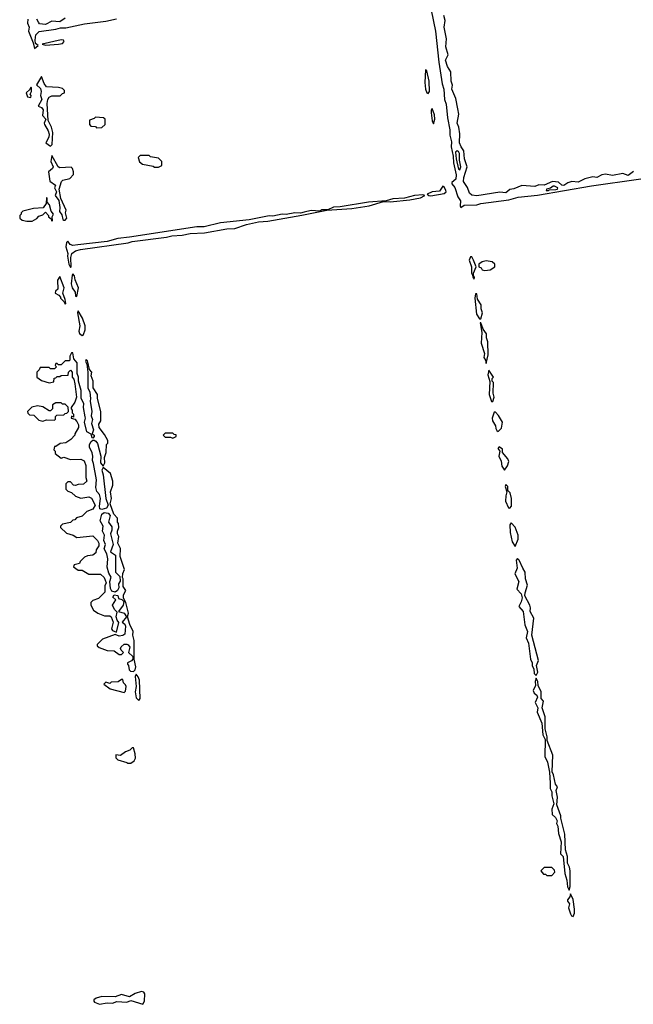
# Model space of a CAD drawing. Extents: x 2889633 to 3052318, y 540750 to 918690.
# Tile 340 of 656: x 2932870 to 2937533, y 772752 to 780232. Entities that reach past the tile are written whole.
import ezdxf

# ---------------------------------------------------------------- set-up
doc = ezdxf.new("R2010")
doc.units = 0

msp = doc.modelspace()

# ---------------------------------------------------------------- linework, layer by layer
at = {"layer": '0CON02XD'}
for points in [[(2935997.5, 780305), (2936029.2, 780145), (2936055, 779910), (2936080.6, 779745), (2936092.5, 779705), (2936097.5, 779625), (2936110.4, 779590.4), (2936120.6, 779485), (2936140, 779395), (2936138.9, 779355), (2936151.9, 779305), (2936149.2, 779265), (2936164.5, 779195), (2936165.6, 779145), (2936186.6, 779053.4), (2936185, 779020), (2936155, 778996), (2936154.3, 778985), (2936176.1, 778956.1), (2936198.8, 778885), (2936219.2, 778855), (2936217, 778817), (2936222.5, 778805), (2936247.3, 778822.7), (2936345, 778825.6), (2936375, 778835.5), (2936586.2, 778863.8), (2936657.1, 778882.9), (2936805, 778897.8), (2937215, 778969.1), (2937930.5, 779070.5)], [(2932932.7, 780235), (2932929.2, 780205), (2932942.2, 780175), (2932935.8, 780145), (2932973.3, 780055), (2932981.7, 780011.7), (2933010, 780035), (2932990, 780050), (2932986.7, 780075), (2932993.2, 780116.8), (2933019.1, 780140.9), (2933145, 780158.9), (2933180.6, 780169.4), (2933220.3, 780169.7), (2933361.3, 780201.3), (2933525, 780221.1), (2933605, 780238.5)], [(2933215, 780242.5), (2933175, 780216), (2933115, 780219.2), (2933065, 780194.4), (2933021.2, 780201.2), (2933013.8, 780213.8), (2933001.2, 780235)], [(2937535, 779078.8), (2937495, 779048.6), (2937453.9, 779063.9), (2937375, 779048), (2937321.7, 779058.3), (2937295, 779052.5), (2937256.4, 779033.6), (2937225, 779036.7), (2937165, 779023.8), (2937115, 778996.7), (2937065, 779002), (2937035, 778992), (2937005, 778971.4), (2936990, 778975), (2936965, 778997.5), (2936918.3, 779001.7), (2936855, 778974), (2936815, 778976.7), (2936785, 778963.8), (2936685, 778973.3), (2936625, 778947.5), (2936595, 778942.5), (2936565, 778916.7), (2936518.3, 778921.7), (2936345, 778892.9), (2936305, 778898.8), (2936288.8, 778915), (2936273.9, 778956.1), (2936242.3, 779002.3), (2936245.9, 779034.1), (2936271.2, 779115), (2936251.2, 779175), (2936246.2, 779235), (2936223.8, 779265), (2936211.2, 779295), (2936216, 779365), (2936206.2, 779415), (2936193.8, 779445), (2936206.7, 779515), (2936200, 779555), (2936183.9, 779633.9), (2936153.8, 779703.8), (2936160, 779735), (2936150, 779765), (2936146, 779835), (2936122, 779875), (2936106.1, 779923.9), (2936126.2, 779965), (2936108.8, 780025), (2936113.3, 780085), (2936096.7, 780175), (2936103.3, 780225), (2936093.3, 780263.3)], [(2933065, 780038.8), (2933165, 780044.5), (2933195, 780051.1), (2933207.5, 780065), (2933203.3, 780075), (2933185, 780079.5), (2933040, 780045), (2933065, 780038.8)], [(2935975, 779670), (2935983.8, 779685), (2935981.1, 779765), (2935965, 779842.5), (2935955, 779850), (2935950, 779755), (2935954.2, 779705), (2935964, 779675), (2935975, 779670)], [(2933105, 779270), (2933116.4, 779283.6), (2933122.5, 779375), (2933112.5, 779415), (2933087, 779467), (2933080, 779595), (2933083.6, 779626.4), (2933095, 779642.5), (2933115, 779652.5), (2933177, 779653), (2933195, 779670), (2933210, 779675), (2933210, 779695), (2933195, 779710), (2933165, 779717.5), (2933075, 779722.5), (2933056.4, 779746.4), (2933035, 779800), (2932996.7, 779736.7), (2933028.9, 779708.9), (2933034.4, 779685), (2933029.2, 779655), (2933037.5, 779625), (2933010, 779575), (2933035, 779564), (2933047.3, 779547.3), (2933044, 779505), (2933067.5, 779475), (2933056.7, 779445), (2933058.8, 779435), (2933086.2, 779386.2), (2933092.9, 779362.9), (2933091.4, 779338.6), (2933068.8, 779295), (2933105, 779270)], [(2932955, 779640), (2932957.5, 779655), (2932950, 779665), (2932960, 779685), (2932960, 779715), (2932955, 779720), (2932948.3, 779701.7), (2932920, 779675), (2932930, 779645), (2932955, 779640)], [(2936015, 779440), (2936024, 779475), (2936022.3, 779507.7), (2936005, 779557.5), (2935996.7, 779543.3), (2935996, 779525), (2936003.4, 779463.4), (2936015, 779440)], [(2933455, 779410), (2933495, 779412.5), (2933520, 779435), (2933520, 779475), (2933507, 779487), (2933445, 779490), (2933435, 779480), (2933401.7, 779468.3), (2933400, 779435), (2933411.7, 779421.7), (2933445, 779420), (2933455, 779410)], [(2936215, 779090), (2936223.3, 779115), (2936211.2, 779165), (2936211.2, 779215), (2936205, 779230), (2936194.1, 779235.9), (2936180.8, 779225), (2936186.2, 779175), (2936204, 779095), (2936215, 779090)], [(2933205, 778707.5), (2933215, 778710), (2933227.5, 778725), (2933217.5, 778765), (2933222.5, 778785), (2933183.6, 778873.6), (2933170, 778945), (2933187, 779003), (2933198.3, 779011.7), (2933250, 779025), (2933280, 779055), (2933280, 779075), (2933271.7, 779101.7), (2933261.7, 779111.7), (2933175, 779107.5), (2933163.6, 779113.6), (2933115, 779200), (2933106.7, 779155), (2933124.3, 779115), (2933119.5, 779100.5), (2933090, 779075), (2933100, 779005), (2933142, 778975), (2933133.9, 778953.9), (2933148.8, 778925), (2933140, 778895), (2933168, 778858), (2933176.2, 778805), (2933172.5, 778775), (2933189.4, 778749.4), (2933197.5, 778715), (2933205, 778707.5)], [(2933925, 779112.5), (2933950, 779125), (2933950, 779155), (2933925, 779180), (2933865, 779190), (2933855, 779200), (2933785, 779200), (2933770, 779185), (2933781.7, 779151.7), (2933803, 779133), (2933885, 779120), (2933895, 779112.5), (2933925, 779112.5)], [(2935995, 778894.3), (2936095, 778912.5), (2936110, 778925), (2936109.2, 778935), (2936095, 778962.5), (2936085, 778967.5), (2936059.7, 778930.3), (2936005, 778924), (2935967.5, 778905), (2935980, 778895), (2935995, 778894.3)], [(2936885, 778934.3), (2936895, 778940), (2936945, 778940.8), (2936957.5, 778945), (2936960, 778955), (2936935, 778967.5), (2936925, 778966), (2936905, 778952.5), (2936873.3, 778945), (2936870, 778935), (2936885, 778934.3)], [(2933115, 778700), (2933120, 778705), (2933117, 778733), (2933126.7, 778755), (2933108, 778778), (2933095.8, 778825.8), (2933080, 778845), (2933080, 778875), (2933075, 778880), (2933070, 778835), (2933048.3, 778801.7), (2932975, 778796.7), (2932895, 778777.5), (2932880, 778765), (2932880, 778755), (2932870, 778745), (2932870, 778725), (2932888.3, 778708.3), (2932925, 778700), (2932965, 778700), (2932999.3, 778720.7), (2933015, 778740), (2933045, 778750), (2933065, 778770), (2933090, 778745), (2933090, 778735), (2933108.3, 778718.3), (2933115, 778700)], [(2933255, 778350), (2933260, 778355), (2933257.5, 778425), (2933267.5, 778455), (2933294.1, 778475.9), (2933333.2, 778486.8), (2933695, 778535.7), (2933725, 778545.7), (2933985, 778579.2), (2934025, 778590), (2934105.8, 778594.2), (2934165, 778607.8), (2934275, 778613.3), (2934443.6, 778643.6), (2934505, 778646.2), (2934593.2, 778676.8), (2934684.3, 778695.7), (2934755, 778700), (2935013.6, 778746.4), (2935205, 778784), (2935395, 778797.1), (2935525, 778818.6), (2935635, 778850), (2935685, 778848), (2935835, 778862.9), (2935915, 778878), (2935950, 778895), (2935935, 778900), (2935870, 778895), (2935795, 778877.1), (2935705, 778870.8), (2935655, 778856), (2935520, 778845), (2935305, 778809.2), (2935255, 778808.6), (2935211.7, 778788.3), (2935165, 778787.1), (2935151.7, 778778.3), (2935085, 778782), (2935031.3, 778768.7), (2935005, 778761.2), (2934960, 778765), (2934895, 778750.8), (2934865, 778754.3), (2934795, 778740), (2934765, 778741.9), (2934615, 778711.9), (2934395, 778688.1), (2934270.8, 778659.2), (2934215, 778657.5), (2933705, 778578.5), (2933615, 778570.6), (2933535, 778547.5), (2933312, 778522), (2933275, 778516), (2933252.5, 778525), (2933235, 778550), (2933225, 778540), (2933220, 778505), (2933236.7, 778455), (2933234, 778435), (2933243.3, 778375), (2933255, 778350)], [(2936325, 778260), (2936327.5, 778275), (2936320, 778285), (2936320, 778305), (2936340, 778355), (2936320, 778405), (2936305, 778430), (2936295, 778430), (2936286.7, 778405), (2936303.8, 778355), (2936303.3, 778305), (2936311.7, 778291.7), (2936312.5, 778275), (2936325, 778260)], [(2936405, 778327.5), (2936445, 778332.5), (2936480, 778355), (2936480, 778375), (2936461.7, 778391.7), (2936415, 778400), (2936385, 778393.3), (2936360, 778375), (2936360, 778355), (2936376.4, 778346.4), (2936385, 778332.5), (2936405, 778327.5)], [(2933215, 778070), (2933220, 778075), (2933216.7, 778105), (2933197.5, 778155), (2933207.5, 778195), (2933175, 778280), (2933158.3, 778251.7), (2933160, 778185), (2933141.7, 778168.3), (2933140, 778155), (2933168.3, 778138.3), (2933180, 778125), (2933180, 778115), (2933208.3, 778088.3), (2933215, 778070)], [(2933305, 778130), (2933317.5, 778195), (2933292.5, 778255), (2933287.5, 778285), (2933275, 778300), (2933268.3, 778291.7), (2933261.2, 778225), (2933270, 778195), (2933291.7, 778161.7), (2933295, 778132.5), (2933305, 778130)], [(2936375, 777960), (2936386.7, 778005), (2936377.5, 778035), (2936377.5, 778065), (2936348.3, 778108.3), (2936345, 778150), (2936335, 778150), (2936330, 778115), (2936340.8, 777995), (2936365, 777960), (2936375, 777960)], [(2933345, 777832.5), (2933355, 777840), (2933367.5, 777875), (2933367.5, 777905), (2933347.5, 777965), (2933315, 778020), (2933310, 778005), (2933328, 777905), (2933318.8, 777865), (2933325, 777847.5), (2933345, 777832.5)], [(2936415, 777620), (2936430, 777685), (2936427.5, 777785), (2936417.5, 777815), (2936417.5, 777845), (2936391.2, 777881.2), (2936375, 777930), (2936370, 777930), (2936381.2, 777855), (2936376.2, 777775), (2936401.2, 777695), (2936397.5, 777665), (2936410, 777645), (2936415, 777620)], [(2933735, 775280), (2933748.3, 775291.7), (2933752.5, 775315), (2933740, 775375), (2933740, 775515), (2933730, 775555), (2933732.5, 775585), (2933706.1, 775636.1), (2933690, 775695), (2933697, 775723), (2933677.5, 775805), (2933658.3, 775838.3), (2933658.3, 775861.7), (2933676.7, 775895), (2933657, 775927), (2933657.5, 775985), (2933652.5, 775995), (2933653.3, 776025), (2933667.5, 776055), (2933633.3, 776155), (2933636.7, 776215), (2933616.2, 776255), (2933622.5, 776305), (2933612.5, 776325), (2933612.5, 776345), (2933622.5, 776375), (2933620, 776405), (2933612.5, 776415), (2933612.5, 776445), (2933586.4, 776476.4), (2933556.7, 776555), (2933567.5, 776595), (2933560, 776645), (2933577.5, 776695), (2933577.5, 776725), (2933560, 776785), (2933505, 776830), (2933495, 776810), (2933504, 776775), (2933524, 776595), (2933541.2, 776545), (2933529.1, 776520.9), (2933495, 776510), (2933480, 776515), (2933476.7, 776535), (2933483.8, 776595), (2933476, 776625), (2933456.8, 776646.8), (2933447.9, 776677.9), (2933453.8, 776735), (2933430.9, 776860.9), (2933422.7, 776882.7), (2933426.7, 776915), (2933421.7, 776941.7), (2933400, 776985), (2933401.4, 777005), (2933412.1, 777027.9), (2933425, 777037.5), (2933435, 777036.7), (2933449.1, 777029.1), (2933461.8, 777011.8), (2933486.1, 776916.1), (2933484, 776865), (2933505, 776840), (2933516.7, 776865), (2933513.3, 776905), (2933527.5, 776945), (2933530, 777005), (2933540, 777015), (2933540, 777035), (2933515, 777080), (2933473.3, 777135), (2933472, 777158), (2933487.5, 777185), (2933487.5, 777255), (2933462.5, 777355), (2933462.5, 777385), (2933428.8, 777435), (2933427.5, 777485), (2933412.5, 777525), (2933417.5, 777555), (2933400, 777575), (2933385, 777640), (2933375, 777650), (2933370, 777635), (2933380, 777615), (2933387.5, 777555), (2933387.5, 777435), (2933401.9, 777401.9), (2933408.6, 777355), (2933404.4, 777334.4), (2933417.5, 777255), (2933412.7, 777222.7), (2933422.5, 777195), (2933415.8, 777165), (2933430, 777115), (2933420, 777085), (2933436.7, 777075), (2933436.7, 777065), (2933425, 777052.5), (2933420, 777055), (2933412.5, 777082.5), (2933381.1, 777101.1), (2933362, 777175), (2933371.2, 777205), (2933368.8, 777215), (2933353.8, 777285), (2933358, 777315), (2933338, 777355), (2933338, 777415), (2933318, 777485), (2933318, 777515), (2933306.2, 777545), (2933306.7, 777625), (2933282.5, 777655), (2933275, 777700), (2933265, 777700), (2933250, 777675), (2933250, 777645), (2933245, 777640), (2933215, 777640), (2933185, 777610), (2933165, 777610), (2933155, 777620), (2933145, 777620), (2933140, 777605), (2933150, 777595), (2933135, 777580), (2933105, 777580), (2933095, 777590), (2933025, 777590), (2933018.3, 777571.7), (2933000, 777555), (2933000, 777515), (2933035, 777490), (2933095, 777472.5), (2933128.3, 777481.7), (2933131.7, 777508.3), (2933145, 777510), (2933155, 777520), (2933175, 777520), (2933185, 777530), (2933238.3, 777531.7), (2933240, 777555), (2933255, 777570), (2933270, 777555), (2933270, 777515), (2933281.7, 777501.7), (2933290, 777465), (2933302.5, 777365), (2933290, 777325), (2933260, 777285), (2933260, 777275), (2933270, 777265), (2933270, 777245), (2933280, 777235), (2933278.3, 777211.7), (2933265, 777220), (2933260, 777205), (2933288.3, 777198.3), (2933305, 777180), (2933316.7, 777155), (2933316.7, 777135), (2933290, 777085), (2933290, 777075), (2933258.3, 777041.7), (2933221.7, 777018.3), (2933178.3, 777011.7), (2933145, 776990), (2933135, 776990), (2933130, 776965), (2933140, 776955), (2933140, 776935), (2933185, 776900), (2933205, 776907.5), (2933255, 776890), (2933335, 776892.5), (2933359.3, 776879.3), (2933372.5, 776845), (2933372.5, 776755), (2933380, 776725), (2933355, 776702.5), (2933315, 776700), (2933295, 776692.5), (2933280, 776695), (2933255, 776720), (2933235, 776720), (2933220, 776705), (2933220, 776665), (2933235, 776650), (2933265, 776640), (2933293, 776613), (2933335, 776597.5), (2933395, 776607.5), (2933416.4, 776596.4), (2933442.5, 776545), (2933426.4, 776513.6), (2933380, 776495), (2933345, 776460), (2933301.7, 776448.3), (2933288.3, 776431.7), (2933275, 776430), (2933257, 776413), (2933195, 776400), (2933180, 776385), (2933180, 776375), (2933225, 776330), (2933277, 776317), (2933305, 776297.5), (2933425, 776310), (2933462.5, 776275), (2933472.5, 776255), (2933472.5, 776235), (2933450, 776205), (2933448.3, 776181.7), (2933427, 776163), (2933385, 776160), (2933361.7, 776148.3), (2933330, 776115), (2933325, 776100), (2933285, 776090), (2933280, 776075), (2933315, 776050), (2933345, 776050), (2933395, 776020), (2933485, 776020), (2933513, 775993), (2933527.5, 775955), (2933518.3, 775931.7), (2933517, 775883), (2933470, 775835), (2933425, 775820), (2933410, 775805), (2933410, 775785), (2933430, 775745), (2933463, 775723), (2933515, 775703.3), (2933555, 775702.5), (2933566.4, 775696.4), (2933580, 775655), (2933567.5, 775605), (2933575, 775592.5), (2933605, 775580), (2933623, 775653), (2933610, 775670), (2933603.3, 775695), (2933611.7, 775731.7), (2933591.2, 775751.2), (2933576.2, 775785), (2933600, 775825), (2933577.5, 775845), (2933588.3, 775861.7), (2933615, 775857.5), (2933620, 775835), (2933647.5, 775827.5), (2933661.7, 775811.7), (2933657.5, 775785), (2933620, 775735), (2933664.2, 775724.2), (2933682.5, 775695), (2933650, 775655), (2933670, 775640), (2933674, 775625), (2933668.8, 775565), (2933655, 775552.5), (2933625, 775547.5), (2933595, 775560), (2933500, 775525), (2933460, 775485), (2933460, 775475), (2933473, 775463), (2933535, 775440), (2933587, 775437), (2933625, 775410), (2933645, 775410), (2933660, 775425), (2933641.2, 775441.2), (2933636.7, 775455), (2933641.7, 775468.3), (2933663, 775487), (2933685, 775488), (2933695, 775482), (2933706.2, 775465), (2933697.5, 775425), (2933730, 775395), (2933730, 775375), (2933719.2, 775360.8), (2933690, 775345), (2933690, 775335), (2933697.5, 775325), (2933701.7, 775291.7), (2933713, 775283), (2933735, 775280)], [(2936465, 777330), (2936476.7, 777365), (2936467.5, 777395), (2936470, 777475), (2936460, 777485), (2936460, 777505), (2936470, 777515), (2936435, 777570), (2936427.5, 777535), (2936443, 777483), (2936436.7, 777385), (2936455, 777330), (2936465, 777330)], [(2933045, 777182.5), (2933075, 777192.5), (2933135, 777190), (2933141.7, 777198.3), (2933142.5, 777217.5), (2933151.7, 777228.3), (2933205, 777230), (2933215, 777240), (2933228.3, 777241.7), (2933240, 777255), (2933238.3, 777288.3), (2933215, 777310), (2933195, 777310), (2933185, 777320), (2933145, 777320), (2933120, 777305), (2933120, 777275), (2933105, 777260), (2933095, 777260), (2933045, 777290), (2933005, 777297.5), (2932963, 777287), (2932930, 777255), (2932931.7, 777241.7), (2932945, 777230), (2932978.3, 777228.3), (2933015, 777190), (2933045, 777182.5)], [(2936505, 777102.5), (2936531.7, 777128.3), (2936540, 777175), (2936507.5, 777225), (2936485, 777250), (2936475, 777250), (2936460, 777205), (2936462.5, 777185), (2936487, 777147), (2936487.5, 777125), (2936495, 777110), (2936505, 777102.5)], [(2934035, 777052.5), (2934060, 777065), (2934058.3, 777078.3), (2934045, 777080), (2934035, 777090), (2933975, 777090), (2933960, 777075), (2933975, 777060), (2934015, 777060), (2934035, 777052.5)], [(2936555, 776810), (2936577, 776843), (2936587.5, 776875), (2936580, 776895), (2936540, 776945), (2936538.3, 776968.3), (2936515, 776987.5), (2936502.5, 776975), (2936520, 776955), (2936512, 776915), (2936529.2, 776879.2), (2936535, 776840), (2936555, 776810)], [(2936595, 776520), (2936607.5, 776535), (2936607.5, 776595), (2936597, 776637), (2936580, 776655), (2936580, 776685), (2936565, 776700), (2936560, 776685), (2936572.5, 776645), (2936564, 776615), (2936562.5, 776575), (2936585, 776522.5), (2936595, 776520)], [(2933595, 775882.5), (2933570, 775890), (2933560.7, 775910.7), (2933556.2, 775965), (2933565.9, 775995.9), (2933547.5, 776027.5), (2933533.9, 776073.9), (2933538.8, 776135), (2933532.5, 776175), (2933511.7, 776211.7), (2933523.3, 776245), (2933509.2, 776275), (2933513.8, 776315), (2933498.8, 776345), (2933503.8, 776385), (2933481.2, 776425), (2933493.8, 776476.2), (2933512.3, 776487.7), (2933543.2, 776483.2), (2933558.8, 776465), (2933546.2, 776415), (2933569.4, 776379.4), (2933570, 776355), (2933560, 776325), (2933580.8, 776245), (2933560.5, 776190.5), (2933598.8, 776165), (2933599.2, 776035), (2933632, 776002), (2933632.7, 775967.3), (2933620, 775945), (2933624, 775915), (2933614.4, 775895.6), (2933595, 775882.5)], [(2936635, 776230), (2936657.5, 776285), (2936657.5, 776315), (2936636.1, 776376.1), (2936605, 776410), (2936594, 776395), (2936596.7, 776335), (2936613.8, 776265), (2936635, 776230)], [(2936795, 775250), (2936806.7, 775275), (2936797.5, 775325), (2936812.5, 775365), (2936761.2, 775555), (2936777.5, 775685), (2936750, 775735), (2936752.5, 775765), (2936746.7, 775785), (2936710, 775855), (2936711.7, 775878.3), (2936730, 775935), (2936713.3, 775985), (2936712.5, 776035), (2936692.5, 776065), (2936666.7, 776125), (2936652.5, 776137.5), (2936643.9, 776126.1), (2936651.4, 776065), (2936633, 776023), (2936662.2, 775965), (2936648, 775905), (2936680, 775870), (2936689.2, 775839.2), (2936681.8, 775808.2), (2936664, 775775), (2936696, 775735), (2936708.6, 775635), (2936730, 775585), (2936720, 775535), (2936737.5, 775495), (2936750.8, 775375), (2936763.9, 775346.1), (2936764, 775325), (2936776.7, 775296.7), (2936780, 775265), (2936795, 775250)], [(2933665, 775120), (2933675, 775130), (2933680, 775165), (2933675, 775180), (2933660, 775195), (2933655, 775220), (2933645, 775220), (2933617.5, 775202.5), (2933565, 775200), (2933555, 775190), (2933525, 775200), (2933510, 775185), (2933558.3, 775148.3), (2933665, 775120)], [(2933775, 775060), (2933786.7, 775075), (2933780, 775215), (2933770.7, 775240.7), (2933755, 775260), (2933747, 775243), (2933754.2, 775165), (2933748.8, 775125), (2933755, 775080), (2933775, 775060)], [(2937045, 773620), (2937053, 773647), (2937052.5, 773765), (2937047.5, 773795), (2937033.3, 773825), (2937032.5, 773875), (2937016.7, 773925), (2937012.5, 774045), (2936982.5, 774165), (2936982.5, 774185), (2936953, 774267), (2936957.5, 774325), (2936947.5, 774375), (2936957.5, 774405), (2936942.5, 774425), (2936927.5, 774495), (2936917, 774517), (2936922.5, 774645), (2936877.5, 774755), (2936877.5, 774785), (2936863.3, 774845), (2936862.5, 774935), (2936840, 775005), (2936850, 775055), (2936833.3, 775075), (2936833.3, 775125), (2936810, 775175), (2936806.7, 775205), (2936795, 775230), (2936787, 775203), (2936788.8, 775175), (2936772.9, 775135), (2936780.8, 775115), (2936800.3, 775100.3), (2936806.4, 775086.4), (2936788, 775045), (2936807.5, 775005), (2936801.7, 774971.7), (2936838, 774888), (2936845, 774800), (2936863, 774763), (2936860, 774635), (2936881.7, 774591.7), (2936897.5, 774515), (2936902.5, 774432.5), (2936902.3, 774392.3), (2936914, 774365), (2936914, 774335), (2936930, 774275), (2936913.8, 774235), (2936916.7, 774195), (2936940.8, 774170.8), (2936953.8, 774145), (2936950, 774125), (2936960, 774105), (2936965, 774050), (2936984, 773985), (2936980, 773895), (2937000, 773875), (2937012.5, 773745), (2937028.8, 773695), (2937032.5, 773645), (2937045, 773620)], [(2933693, 774583), (2933715, 774583.3), (2933739.3, 774600.7), (2933749.3, 774620.7), (2933747.5, 774655), (2933735, 774700), (2933725, 774700), (2933707, 774683), (2933675, 774670), (2933637, 774643), (2933601.7, 774648.3), (2933600, 774625), (2933615, 774610), (2933685, 774590), (2933693, 774583)], [(2936915, 773730), (2936936.7, 773755), (2936935, 773770), (2936915, 773790), (2936855, 773790), (2936830, 773765), (2936851.7, 773741.7), (2936865, 773740), (2936875, 773730), (2936915, 773730)], [(2937075, 773420), (2937086.4, 773443.6), (2937087.5, 773475), (2937077, 773547), (2937055, 773590), (2937051.7, 773568.3), (2937033.3, 773545), (2937033.3, 773535), (2937047.5, 773515), (2937040, 773485), (2937055, 773440), (2937062.5, 773425), (2937075, 773420)], [(2933805, 772752), (2933818.8, 772775), (2933820.7, 772830.7), (2933814, 772844), (2933795, 772850), (2933747.5, 772835), (2933705, 772810), (2933645, 772826.2), (2933595, 772810), (2933495, 772811.4), (2933452.1, 772797.9), (2933432.5, 772785), (2933432.5, 772775), (2933439.5, 772769.5), (2933476.7, 772753.3), (2933535, 772763.8), (2933575, 772761.2), (2933607.7, 772772.3), (2933685, 772767.5), (2933715, 772780), (2933805, 772752)]]:
    msp.add_lwpolyline(points, dxfattribs=at)

doc.saveas('drawing.dxf')
